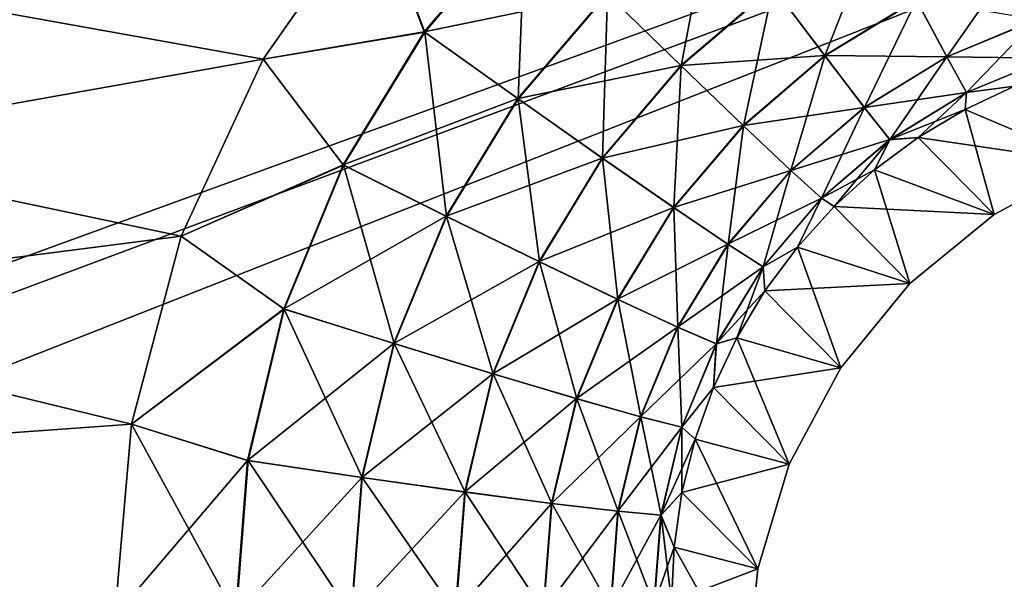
# Model space of a CAD drawing. Header units: metres. Extents: x -109 to 109, y -63 to 140.
# Tile 400 of 480: x 57.58 to 62.89, y 27.33 to 30.34. Entities that reach past the tile are written whole.
import ezdxf

# ---------------------------------------------------------------- set-up
doc = ezdxf.new("R2010")
doc.units = ezdxf.units.M
doc.layers.add('solid_502308_SW0001', color=7, linetype='CONTINUOUS')

msp = doc.modelspace()

# ---------------------------------------------------------------- linework, layer by layer
at = {"layer": 'solid_502308_SW0001'}
for points in [[(25.965277, 36.031166, -14.762904), (40.900002, 26.927425, -14.529041), (58.095352, 27.131264, -14.534278)], [(25.965277, 36.031166, -14.762904), (58.095352, 27.131264, -14.534278), (58.184044, 28.16522, -14.560839)], [(25.965277, 36.031166, -14.762904), (58.184044, 28.16522, -14.560839), (58.452641, 29.177874, -14.586852)], [(25.965277, 36.031166, -14.762904), (58.452641, 29.177874, -14.586852), (58.894405, 30.130213, -14.611317)], [(25.965277, 36.031166, -14.762904), (58.894405, 30.130213, -14.611317), (59.49482, 30.990065, -14.633405)], [(26.474442, 36.031166, 14.762904), (63.055092, 33.043591, 14.686157), (35.650013, 26.282286, 14.512468)], [(69.468643, 21.833605, 17.799309), (76.5, 35.943851, 18.161783), (-76.5, 35.943851, 18.161783)], [(67.435486, 21.949877, 17.802296), (69.468643, 21.833605, 17.799309), (-76.5, 35.943851, 18.161783)], [(40.900002, 21.949877, 17.802296), (67.435486, 21.949877, 17.802296), (-76.5, 35.943851, 18.161783)], [(10.498093, 29.799944, -18.003954), (10.402818, 31.42528, -18.045708), (76.5, 35.943851, -18.161783)], [(10.498093, 29.799944, -18.003954), (76.5, 35.943851, -18.161783), (36.203686, 21.274466, -17.784946)], [(38.53109, 21.780638, -17.797949), (36.203686, 21.274466, -17.784946), (76.5, 35.943851, -18.161783)], [(40.900002, 21.949877, -17.802296), (38.53109, 21.780638, -17.797949), (76.5, 35.943851, -18.161783)], [(67.435486, 21.949877, -17.802296), (40.900002, 21.949877, -17.802296), (76.5, 35.943851, -18.161783)], [(35.650013, 26.282286, 14.512468), (63.055092, 33.043591, 14.686157), (38.256649, 26.765697, 14.524887)], [(38.256649, 26.765697, 14.524887), (63.055092, 33.043591, 14.686157), (62.04488, 32.774639, 14.679249)], [(38.256649, 26.765697, 14.524887), (62.04488, 32.774639, 14.679249), (40.900002, 26.927425, 14.529041)], [(61.094479, 32.332664, 14.667894), (40.900002, 26.927425, 14.529041), (62.04488, 32.774639, 14.679249)], [(60.235943, 31.731922, 14.652462), (40.900002, 26.927425, 14.529041), (61.094479, 32.332664, 14.667894)], [(59.49482, 30.990065, 14.633405), (40.900002, 26.927425, 14.529041), (60.235943, 31.731922, 14.652462)], [(58.894405, 30.130213, 14.611317), (40.900002, 26.927425, 14.529041), (59.49482, 30.990065, 14.633405)], [(59.76408, 30.275921, 14.543111), (58.894405, 30.130213, 14.611317), (59.49482, 30.990065, 14.633405)], [(59.49482, 30.990065, -14.633405), (58.894405, 30.130213, -14.611317), (59.761478, 30.277786, -14.543874)], [(60.307758, 30.914455, 14.559514), (59.76408, 30.275921, 14.543111), (59.49482, 30.990065, 14.633405)], [(59.49482, 30.990065, -14.633405), (59.761478, 30.277786, -14.543874), (60.305481, 30.916704, -14.560287)], [(61.145737, 30.093624, 13.982568), (60.748444, 30.480743, 14.335697), (61.311218, 30.962591, 14.348075)], [(61.64151, 30.518101, 13.993472), (61.145737, 30.093624, 13.982568), (61.311218, 30.962591, 14.348075)], [(60.305481, 30.916704, -14.560287), (59.761478, 30.277786, -14.543874), (60.746334, 30.482811, -14.337149)], [(60.268154, 29.916649, 14.321206), (59.76408, 30.275921, 14.543111), (60.307758, 30.914455, 14.559514)], [(60.748444, 30.480743, 14.335697), (60.268154, 29.916649, 14.321206), (60.307758, 30.914455, 14.559514)], [(61.919861, 30.147823, 13.526755), (61.64151, 30.518101, 13.993472), (62.197693, 30.859606, 14.002245)], [(62.41267, 30.450418, 13.534529), (61.919861, 30.147823, 13.526755), (62.197693, 30.859606, 14.002245)], [(62.577202, 30.142365, 12.977356), (62.41267, 30.450418, 13.534529), (62.946747, 30.671999, 13.540221)], [(63.058712, 30.342142, 12.982489), (62.577202, 30.142365, 12.977356), (62.946747, 30.671999, 13.540221)], [(60.746334, 30.482811, -14.337149), (61.143894, 30.095411, -13.984628), (61.639977, 30.520153, -13.995539)], [(61.639977, 30.520153, -13.995539), (61.143894, 30.095411, -13.984628), (61.918621, 30.149458, -13.52933)], [(61.480553, 29.771698, 13.517094), (61.145737, 30.093624, 13.982568), (61.64151, 30.518101, 13.993472)], [(61.919861, 30.147823, 13.526755), (61.480553, 29.771698, 13.517094), (61.64151, 30.518101, 13.993472)], [(61.639977, 30.520153, -13.995539), (61.918621, 30.149458, -13.52933), (62.411716, 30.452225, -13.537108)], [(59.761478, 30.277786, -14.543874), (60.265739, 29.91836, -14.322648), (60.746334, 30.482811, -14.337149)], [(60.746334, 30.482811, -14.337149), (60.265739, 29.91836, -14.322648), (61.143894, 30.095411, -13.984628)], [(60.722595, 29.596642, 13.969801), (60.268154, 29.916649, 14.321206), (60.748444, 30.480743, 14.335697)], [(61.145737, 30.093624, 13.982568), (60.722595, 29.596642, 13.969801), (60.748444, 30.480743, 14.335697)], [(62.411716, 30.452225, -13.537108), (61.918621, 30.149458, -13.52933), (62.576523, 30.143625, -12.980319)], [(62.132893, 29.869551, 12.970348), (61.919861, 30.147823, 13.526755), (62.41267, 30.450418, 13.534529)], [(62.577202, 30.142365, 12.977356), (62.132893, 29.869551, 12.970348), (62.41267, 30.450418, 13.534529)], [(62.411716, 30.452225, -13.537108), (62.576523, 30.143625, -12.980319), (63.058247, 30.343494, -12.985454)], [(63.058247, 30.343494, -12.985454), (62.576523, 30.143625, -12.980319), (63.130711, 30.136658, -12.365473)], [(63.058712, 30.342142, 12.982489), (62.683384, 29.950247, 12.357497), (62.577202, 30.142365, 12.977356)], [(63.058712, 30.342142, 12.982489), (63.130966, 30.135954, 12.362268), (62.683384, 29.950247, 12.357497)], [(58.894405, 30.130213, -14.611317), (59.32428, 29.56164, -14.525477), (59.761478, 30.277786, -14.543874)], [(59.76408, 30.275921, 14.543111), (59.327145, 29.560205, 14.524725), (58.894405, 30.130213, 14.611317)], [(59.761478, 30.277786, -14.543874), (59.32428, 29.56164, -14.525477), (60.265739, 29.91836, -14.322648)], [(59.882111, 29.284296, 14.304962), (59.327145, 29.560205, 14.524725), (59.76408, 30.275921, 14.543111)], [(60.268154, 29.916649, 14.321206), (59.882111, 29.284296, 14.304962), (59.76408, 30.275921, 14.543111)], [(58.452641, 29.177874, 14.586852), (40.900002, 26.927425, 14.529041), (58.894405, 30.130213, 14.611317)], [(59.327145, 29.560205, 14.524725), (58.452641, 29.177874, 14.586852), (58.894405, 30.130213, 14.611317)], [(58.894405, 30.130213, -14.611317), (58.452641, 29.177874, -14.586852), (59.32428, 29.56164, -14.525477)], [(61.143894, 30.095411, -13.984628), (61.479065, 29.773117, -13.519663), (61.918621, 30.149458, -13.52933)], [(61.918621, 30.149458, -13.52933), (61.479065, 29.773117, -13.519663), (62.132011, 29.870687, -12.973308)], [(61.736805, 29.530428, 12.961637), (61.480553, 29.771698, 13.517094), (61.919861, 30.147823, 13.526755)], [(62.132893, 29.869551, 12.970348), (61.736805, 29.530428, 12.961637), (61.919861, 30.147823, 13.526755)], [(61.918621, 30.149458, -13.52933), (62.132011, 29.870687, -12.973308), (62.576523, 30.143625, -12.980319)], [(62.576523, 30.143625, -12.980319), (62.132011, 29.870687, -12.973308), (62.68301, 29.950901, -12.360702)], [(62.577202, 30.142365, 12.977356), (62.270378, 29.696651, 12.350983), (62.132893, 29.869551, 12.970348)], [(62.577202, 30.142365, 12.977356), (62.683384, 29.950247, 12.357497), (62.270378, 29.696651, 12.350983)], [(62.576523, 30.143625, -12.980319), (62.68301, 29.950901, -12.360702), (63.130711, 30.136658, -12.365473)], [(63.130711, 30.136658, -12.365473), (62.68301, 29.950901, -12.360702), (62.940491, 29.985458, -11.81444)], [(62.683384, 29.950247, 12.357497), (63.130966, 30.135954, 12.362268), (62.940491, 29.985458, 11.81444)], [(60.265739, 29.91836, -14.322648), (60.720486, 29.598116, -13.971853), (61.143894, 30.095411, -13.984628)], [(61.143894, 30.095411, -13.984628), (60.720486, 29.598116, -13.971853), (61.479065, 29.773117, -13.519663)], [(61.105568, 29.33127, 13.505779), (60.722595, 29.596642, 13.969801), (61.145737, 30.093624, 13.982568)], [(61.480553, 29.771698, 13.517094), (61.105568, 29.33127, 13.505779), (61.145737, 30.093624, 13.982568)], [(62.674881, 29.860115, 11.812887), (62.940491, 29.985458, 11.81444), (63.350632, 29.571884, 0.000003)], [(62.940491, 29.985458, -11.81444), (62.674881, 29.860115, -11.812887), (63.350632, 29.571884, 0.000003)], [(62.683384, 29.950247, 12.357497), (62.940491, 29.985458, 11.81444), (62.674881, 29.860115, 11.812887)], [(62.68301, 29.950901, -12.360702), (62.674881, 29.860115, -11.812887), (62.940491, 29.985458, -11.81444)], [(59.32428, 29.56164, -14.525477), (59.879452, 29.285608, -14.306394), (60.265739, 29.91836, -14.322648)], [(60.265739, 29.91836, -14.322648), (59.879452, 29.285608, -14.306394), (60.720486, 29.598116, -13.971853)], [(60.382431, 29.03944, 13.955487), (59.882111, 29.284296, 14.304962), (60.268154, 29.916649, 14.321206)], [(60.722595, 29.596642, 13.969801), (60.382431, 29.03944, 13.955487), (60.268154, 29.916649, 14.321206)], [(62.132011, 29.870687, -12.973308), (62.26989, 29.697237, -12.354185), (62.68301, 29.950901, -12.360702)], [(62.68301, 29.950901, -12.360702), (62.26989, 29.697237, -12.354185), (62.674881, 29.860115, -11.812887)], [(62.270378, 29.696651, 12.350983), (62.683384, 29.950247, 12.357497), (62.422787, 29.7092, 11.808667)], [(62.683384, 29.950247, 12.357497), (62.674881, 29.860115, 11.812887), (62.422787, 29.7092, 11.808667)], [(61.479065, 29.773117, -13.519663), (61.735741, 29.531412, -12.964592), (62.132011, 29.870687, -12.973308)], [(62.132011, 29.870687, -12.973308), (61.735741, 29.531412, -12.964592), (62.26989, 29.697237, -12.354185)], [(62.132893, 29.869551, 12.970348), (61.902176, 29.381411, 12.342885), (61.736805, 29.530428, 12.961637)], [(62.132893, 29.869551, 12.970348), (62.270378, 29.696651, 12.350983), (61.902176, 29.381411, 12.342885)], [(62.26989, 29.697237, -12.354185), (62.422787, 29.7092, -11.808667), (62.674881, 29.860115, -11.812887)], [(62.422787, 29.7092, 11.808667), (62.674881, 29.860115, 11.812887), (62.831875, 29.294643, 0)], [(62.674881, 29.860115, -11.812887), (62.422787, 29.7092, -11.808667), (63.350632, 29.571884, 0.000003)], [(62.674881, 29.860115, 11.812887), (63.350632, 29.571884, 0.000003), (62.831875, 29.294643, 0)], [(60.720486, 29.598116, -13.971853), (61.103867, 29.332438, -13.508342), (61.479065, 29.773117, -13.519663)], [(61.479065, 29.773117, -13.519663), (61.103867, 29.332438, -13.508342), (61.735741, 29.531412, -12.964592)], [(61.398678, 29.133286, 12.951434), (61.105568, 29.33127, 13.505779), (61.480553, 29.771698, 13.517094)], [(61.736805, 29.530428, 12.961637), (61.398678, 29.133286, 12.951434), (61.480553, 29.771698, 13.517094)], [(62.186836, 29.534271, 11.801829), (62.422787, 29.7092, 11.808667), (62.831875, 29.294643, 0)], [(62.422787, 29.7092, -11.808667), (62.186836, 29.534271, -11.801829), (62.831875, 29.294643, 0)], [(62.270378, 29.696651, 12.350983), (62.422787, 29.7092, 11.808667), (62.186836, 29.534271, 11.801829)], [(62.26989, 29.697237, -12.354185), (62.186836, 29.534271, -11.801829), (62.422787, 29.7092, -11.808667)], [(62.422787, 29.7092, -11.808667), (62.831875, 29.294643, 0), (63.350632, 29.571884, 0.000003)], [(61.735741, 29.531412, -12.964592), (61.901592, 29.381912, -12.346085), (62.26989, 29.697237, -12.354185)], [(62.26989, 29.697237, -12.354185), (61.901592, 29.381912, -12.346085), (62.186836, 29.534271, -11.801829)], [(61.902176, 29.381411, 12.342885), (62.270378, 29.696651, 12.350983), (61.969265, 29.337015, 11.792433)], [(62.270378, 29.696651, 12.350983), (62.186836, 29.534271, 11.801829), (61.969265, 29.337015, 11.792433)], [(59.879452, 29.285608, -14.306394), (60.380112, 29.040565, -13.95753), (60.720486, 29.598116, -13.971853)], [(60.720486, 29.598116, -13.971853), (60.380112, 29.040565, -13.95753), (61.103867, 29.332438, -13.508342)], [(60.804073, 28.837404, 13.493093), (60.382431, 29.03944, 13.955487), (60.722595, 29.596642, 13.969801)], [(61.105568, 29.33127, 13.505779), (60.804073, 28.837404, 13.493093), (60.722595, 29.596642, 13.969801)], [(58.452641, 29.177874, -14.586852), (59.004578, 28.786123, -14.505555), (59.32428, 29.56164, -14.525477)], [(59.327145, 29.560205, 14.524725), (59.007633, 28.785154, 14.504815), (58.452641, 29.177874, 14.586852)], [(59.32428, 29.56164, -14.525477), (59.004578, 28.786123, -14.505555), (59.879452, 29.285608, -14.306394)], [(59.599773, 28.59943, 14.287369), (59.007633, 28.785154, 14.504815), (59.327145, 29.560205, 14.524725)], [(59.882111, 29.284296, 14.304962), (59.599773, 28.59943, 14.287369), (59.327145, 29.560205, 14.524725)], [(61.103867, 29.332438, -13.508342), (61.397461, 29.13409, -12.954386), (61.735741, 29.531412, -12.964592)], [(61.735741, 29.531412, -12.964592), (61.397461, 29.13409, -12.954386), (61.901592, 29.381912, -12.346085)], [(61.736805, 29.530428, 12.961637), (61.587837, 29.012203, 12.333401), (61.398678, 29.133286, 12.951434)], [(61.736805, 29.530428, 12.961637), (61.902176, 29.381411, 12.342885), (61.587837, 29.012203, 12.333401)], [(61.901592, 29.381912, -12.346085), (61.969265, 29.337015, -11.792433), (62.186836, 29.534271, -11.801829)], [(61.969265, 29.337015, 11.792433), (62.186836, 29.534271, 11.801829), (62.377922, 28.922077, 0.000002)], [(62.186836, 29.534271, -11.801829), (61.969265, 29.337015, -11.792433), (62.831875, 29.294643, 0)], [(62.186836, 29.534271, 11.801829), (62.831875, 29.294643, 0), (62.377922, 28.922077, 0.000002)], [(60.380112, 29.040565, -13.95753), (60.802197, 28.838289, -13.495648), (61.103867, 29.332438, -13.508342)], [(61.103867, 29.332438, -13.508342), (60.802197, 28.838289, -13.495648), (61.397461, 29.13409, -12.954386)], [(61.126774, 28.687893, 12.939993), (60.804073, 28.837404, 13.493093), (61.105568, 29.33127, 13.505779)], [(61.398678, 29.133286, 12.951434), (61.126774, 28.687893, 12.939993), (61.105568, 29.33127, 13.505779)], [(61.397461, 29.13409, -12.954386), (61.587166, 29.012606, -12.336597), (61.901592, 29.381912, -12.346085)], [(61.901592, 29.381912, -12.346085), (61.587166, 29.012606, -12.336597), (61.771999, 29.119158, -11.780568)], [(61.587837, 29.012203, 12.333401), (61.902176, 29.381411, 12.342885), (61.771999, 29.119158, 11.780568)], [(61.901592, 29.381912, -12.346085), (61.771999, 29.119158, -11.780568), (61.969265, 29.337015, -11.792433)], [(61.902176, 29.381411, 12.342885), (61.969265, 29.337015, 11.792433), (61.771999, 29.119158, 11.780568)], [(61.771999, 29.119158, 11.780568), (61.969265, 29.337015, 11.792433), (62.377922, 28.922077, 0.000002)], [(61.969265, 29.337015, -11.792433), (61.771999, 29.119158, -11.780568), (62.377922, 28.922077, 0.000002)], [(61.969265, 29.337015, -11.792433), (62.377922, 28.922077, 0.000002), (62.831875, 29.294643, 0)], [(59.004578, 28.786123, -14.505555), (59.596935, 28.600309, -14.28879), (59.879452, 29.285608, -14.306394)], [(59.879452, 29.285608, -14.306394), (59.596935, 28.600309, -14.28879), (60.380112, 29.040565, -13.95753)], [(60.133606, 28.435879, 13.939983), (59.599773, 28.59943, 14.287369), (59.882111, 29.284296, 14.304962)], [(60.382431, 29.03944, 13.955487), (60.133606, 28.435879, 13.939983), (59.882111, 29.284296, 14.304962)], [(58.184044, 28.16522, 14.560839), (40.900002, 26.927425, 14.529041), (58.452641, 29.177874, 14.586852)], [(59.007633, 28.785154, 14.504815), (58.184044, 28.16522, 14.560839), (58.452641, 29.177874, 14.586852)], [(58.452641, 29.177874, -14.586852), (58.184044, 28.16522, -14.560839), (59.004578, 28.786123, -14.505555)], [(60.802197, 28.838289, -13.495648), (61.125435, 28.688496, -12.942939), (61.397461, 29.13409, -12.954386)], [(61.397461, 29.13409, -12.954386), (61.125435, 28.688496, -12.942939), (61.587166, 29.012606, -12.336597)], [(61.398678, 29.133286, 12.951434), (61.335033, 28.598091, 12.322762), (61.126774, 28.687893, 12.939993)], [(61.398678, 29.133286, 12.951434), (61.587837, 29.012203, 12.333401), (61.335033, 28.598091, 12.322762)], [(61.587166, 29.012606, -12.336597), (61.596848, 28.882572, -11.766331), (61.771999, 29.119158, -11.780568)], [(61.587837, 29.012203, 12.333401), (61.771999, 29.119158, 11.780568), (61.596848, 28.882572, 11.766331)], [(61.596848, 28.882572, 11.766331), (61.771999, 29.119158, 11.780568), (62.005356, 28.468124, 0)], [(61.771999, 29.119158, -11.780568), (61.596848, 28.882572, -11.766331), (62.377922, 28.922077, 0.000002)], [(61.771999, 29.119158, 11.780568), (62.377922, 28.922077, 0.000002), (62.005356, 28.468124, 0)], [(59.596935, 28.600309, -14.28879), (60.13113, 28.436626, -13.942016), (60.380112, 29.040565, -13.95753)], [(60.380112, 29.040565, -13.95753), (60.13113, 28.436626, -13.942016), (60.802197, 28.838289, -13.495648)], [(60.583488, 28.302361, 13.479348), (60.133606, 28.435879, 13.939983), (60.382431, 29.03944, 13.955487)], [(60.804073, 28.837404, 13.493093), (60.583488, 28.302361, 13.479348), (60.382431, 29.03944, 13.955487)], [(61.125435, 28.688496, -12.942939), (61.334293, 28.598383, -12.325957), (61.587166, 29.012606, -12.336597)], [(61.587166, 29.012606, -12.336597), (61.334293, 28.598383, -12.325957), (61.596848, 28.882572, -11.766331)], [(61.335033, 28.598091, 12.322762), (61.587837, 29.012203, 12.333401), (61.445587, 28.629459, 11.749802)], [(61.587837, 29.012203, 12.333401), (61.596848, 28.882572, 11.766331), (61.445587, 28.629459, 11.749802)], [(61.596848, 28.882572, -11.766331), (62.005356, 28.468124, 0), (62.377922, 28.922077, 0.000002)], [(61.334293, 28.598383, -12.325957), (61.445587, 28.629459, -11.749802), (61.596848, 28.882572, -11.766331)], [(61.445587, 28.629459, 11.749802), (61.596848, 28.882572, 11.766331), (62.005356, 28.468124, 0)], [(61.596848, 28.882572, -11.766331), (61.445587, 28.629459, -11.749802), (62.005356, 28.468124, 0)], [(60.13113, 28.436626, -13.942016), (60.58149, 28.302942, -13.481895), (60.802197, 28.838289, -13.495648)], [(60.802197, 28.838289, -13.495648), (60.58149, 28.302942, -13.481895), (61.125435, 28.688496, -12.942939)], [(60.927803, 28.20529, 12.927595), (60.583488, 28.302361, 13.479348), (60.804073, 28.837404, 13.493093)], [(61.126774, 28.687893, 12.939993), (60.927803, 28.20529, 12.927595), (60.804073, 28.837404, 13.493093)], [(58.184044, 28.16522, -14.560839), (58.80999, 27.969704, -14.484583), (59.004578, 28.786123, -14.505555)], [(59.007633, 28.785154, 14.504815), (58.813164, 27.969225, 14.483855), (58.184044, 28.16522, 14.560839)], [(59.004578, 28.786123, -14.505555), (58.80999, 27.969704, -14.484583), (59.596935, 28.600309, -14.28879)], [(59.427898, 27.878246, 14.268843), (58.813164, 27.969225, 14.483855), (59.007633, 28.785154, 14.504815)], [(59.599773, 28.59943, 14.287369), (59.427898, 27.878246, 14.268843), (59.007633, 28.785154, 14.504815)], [(60.58149, 28.302942, -13.481895), (60.926376, 28.205677, -12.930535), (61.125435, 28.688496, -12.942939)], [(61.125435, 28.688496, -12.942939), (60.926376, 28.205677, -12.930535), (61.334293, 28.598383, -12.325957)], [(61.126774, 28.687893, 12.939993), (61.150013, 28.149332, 12.311234), (60.927803, 28.20529, 12.927595)], [(61.126774, 28.687893, 12.939993), (61.335033, 28.598091, 12.322762), (61.150013, 28.149332, 12.311234)], [(58.80999, 27.969704, -14.484583), (59.424957, 27.878672, -14.270251), (59.596935, 28.600309, -14.28879)], [(59.596935, 28.600309, -14.28879), (59.424957, 27.878672, -14.270251), (60.13113, 28.436626, -13.942016)], [(59.982105, 27.800112, 13.923651), (59.427898, 27.878246, 14.268843), (59.599773, 28.59943, 14.287369)], [(60.133606, 28.435879, 13.939983), (59.982105, 27.800112, 13.923651), (59.599773, 28.59943, 14.287369)], [(60.926376, 28.205677, -12.930535), (61.149227, 28.149504, -12.314425), (61.334293, 28.598383, -12.325957)], [(61.334293, 28.598383, -12.325957), (61.149227, 28.149504, -12.314425), (61.319866, 28.362446, -11.731233)], [(61.150013, 28.149332, 12.311234), (61.335033, 28.598091, 12.322762), (61.319866, 28.362446, 11.731233)], [(61.319866, 28.362446, 11.731233), (61.445587, 28.629459, 11.749802), (61.728115, 27.949369, 0.000003)], [(61.445587, 28.629459, -11.749802), (61.319866, 28.362446, -11.731233), (62.005356, 28.468124, 0)], [(61.335033, 28.598091, 12.322762), (61.445587, 28.629459, 11.749802), (61.319866, 28.362446, 11.731233)], [(61.334293, 28.598383, -12.325957), (61.319866, 28.362446, -11.731233), (61.445587, 28.629459, -11.749802)], [(61.445587, 28.629459, 11.749802), (62.005356, 28.468124, 0), (61.728115, 27.949369, 0.000003)], [(59.424957, 27.878672, -14.270251), (59.979534, 27.800465, -13.925673), (60.13113, 28.436626, -13.942016)], [(60.13113, 28.436626, -13.942016), (59.979534, 27.800465, -13.925673), (60.58149, 28.302942, -13.481895)], [(60.449158, 27.738579, 13.464866), (59.982105, 27.800112, 13.923651), (60.133606, 28.435879, 13.939983)], [(60.583488, 28.302361, 13.479348), (60.449158, 27.738579, 13.464866), (60.133606, 28.435879, 13.939983)], [(61.319866, 28.362446, -11.731233), (61.728115, 27.949369, 0.000003), (62.005356, 28.468124, 0)], [(61.149227, 28.149504, -12.314425), (61.220936, 28.084076, -11.710785), (61.319866, 28.362446, -11.731233)], [(61.150013, 28.149332, 12.311234), (61.319866, 28.362446, 11.731233), (61.220936, 28.084076, 11.710785)], [(61.220936, 28.084076, 11.710785), (61.319866, 28.362446, 11.731233), (61.728115, 27.949369, 0.000003)], [(61.319866, 28.362446, -11.731233), (61.220936, 28.084076, -11.710785), (61.728115, 27.949369, 0.000003)], [(59.979534, 27.800465, -13.925673), (60.447079, 27.73884, -13.467404), (60.58149, 28.302942, -13.481895)], [(60.58149, 28.302942, -13.481895), (60.447079, 27.73884, -13.467404), (60.926376, 28.205677, -12.930535)], [(60.806614, 27.696602, 12.914528), (60.449158, 27.738579, 13.464866), (60.583488, 28.302361, 13.479348)], [(60.927803, 28.20529, 12.927595), (60.806614, 27.696602, 12.914528), (60.583488, 28.302361, 13.479348)], [(58.184044, 28.16522, 14.560839), (58.095352, 27.131264, 14.534278), (40.900002, 26.927425, 14.529041)], [(58.184044, 28.16522, 14.560839), (58.748325, 27.133696, 14.462392), (58.095352, 27.131264, 14.534278)], [(58.184044, 28.16522, -14.560839), (58.095352, 27.131264, -14.534278), (58.80999, 27.969704, -14.484583)], [(58.813164, 27.969225, 14.483855), (58.748325, 27.133696, 14.462392), (58.184044, 28.16522, 14.560839)], [(60.447079, 27.73884, -13.467404), (60.80513, 27.69676, -12.917462), (60.926376, 28.205677, -12.930535)], [(60.926376, 28.205677, -12.930535), (60.80513, 27.69676, -12.917462), (61.149227, 28.149504, -12.314425)], [(60.927803, 28.20529, 12.927595), (61.0373, 27.676199, 12.299081), (60.806614, 27.696602, 12.914528)], [(60.927803, 28.20529, 12.927595), (61.150013, 28.149332, 12.311234), (61.0373, 27.676199, 12.299081)], [(60.80513, 27.69676, -12.917462), (61.036484, 27.676245, -12.302268), (61.149227, 28.149504, -12.314425)], [(61.149227, 28.149504, -12.314425), (61.036484, 27.676245, -12.302268), (61.220936, 28.084076, -11.710785)], [(61.0373, 27.676199, 12.299081), (61.150013, 28.149332, 12.311234), (61.14978, 27.796944, 11.688598)], [(61.150013, 28.149332, 12.311234), (61.220936, 28.084076, 11.710785), (61.14978, 27.796944, 11.688598)], [(61.036484, 27.676245, -12.302268), (61.14978, 27.796944, -11.688598), (61.220936, 28.084076, -11.710785)], [(61.14978, 27.796944, 11.688598), (61.220936, 28.084076, 11.710785), (61.557671, 27.387335, 0)], [(61.220936, 28.084076, -11.710785), (61.14978, 27.796944, -11.688598), (61.728115, 27.949369, 0.000003)], [(61.220936, 28.084076, 11.710785), (61.728115, 27.949369, 0.000003), (61.557671, 27.387335, 0)], [(58.80999, 27.969704, -14.484583), (58.095352, 27.131264, -14.534278), (58.745113, 27.133675, -14.463106)], [(58.80999, 27.969704, -14.484583), (58.745113, 27.133675, -14.463106), (59.424957, 27.878672, -14.270251)], [(58.813164, 27.969225, 14.483855), (59.370586, 27.139713, 14.24987), (58.748325, 27.133696, 14.462392)], [(59.427898, 27.878246, 14.268843), (59.370586, 27.139713, 14.24987), (58.813164, 27.969225, 14.483855)], [(61.14978, 27.796944, -11.688598), (61.557671, 27.387335, 0), (61.728115, 27.949369, 0.000003)], [(59.424957, 27.878672, -14.270251), (58.745113, 27.133675, -14.463106), (59.367607, 27.139675, -14.251267)], [(59.424957, 27.878672, -14.270251), (59.367607, 27.139675, -14.251267), (59.979534, 27.800465, -13.925673)], [(59.427898, 27.878246, 14.268843), (59.931576, 27.149027, 13.906925), (59.370586, 27.139713, 14.24987)], [(59.982105, 27.800112, 13.923651), (59.931576, 27.149027, 13.906925), (59.427898, 27.878246, 14.268843)], [(59.979534, 27.800465, -13.925673), (59.367607, 27.139675, -14.251267), (59.928974, 27.148973, -13.908937)], [(59.979534, 27.800465, -13.925673), (59.928974, 27.148973, -13.908937), (60.447079, 27.73884, -13.467404)], [(59.982105, 27.800112, 13.923651), (60.404346, 27.161188, 13.450033), (59.931576, 27.149027, 13.906925)], [(60.449158, 27.738579, 13.464866), (60.404346, 27.161188, 13.450033), (59.982105, 27.800112, 13.923651)], [(61.036484, 27.676245, -12.302268), (61.107162, 27.503952, -11.664899), (61.14978, 27.796944, -11.688598)], [(61.0373, 27.676199, 12.299081), (61.14978, 27.796944, 11.688598), (61.107162, 27.503952, 11.664899)], [(61.107162, 27.503952, 11.664899), (61.14978, 27.796944, 11.688598), (61.557671, 27.387335, 0)], [(61.14978, 27.796944, -11.688598), (61.107162, 27.503952, -11.664899), (61.557671, 27.387335, 0)], [(60.447079, 27.73884, -13.467404), (59.928974, 27.148973, -13.908937), (60.402241, 27.161121, -13.452564)], [(60.447079, 27.73884, -13.467404), (60.402241, 27.161121, -13.452564), (60.80513, 27.69676, -12.917462)], [(60.449158, 27.738579, 13.464866), (60.766178, 27.175611, 12.901144), (60.404346, 27.161188, 13.450033)], [(60.806614, 27.696602, 12.914528), (60.766178, 27.175611, 12.901144), (60.449158, 27.738579, 13.464866)], [(60.80513, 27.69676, -12.917462), (60.402241, 27.161121, -13.452564), (60.764675, 27.175535, -12.904073)], [(60.80513, 27.69676, -12.917462), (60.764675, 27.175535, -12.904073), (61.036484, 27.676245, -12.302268)], [(60.806614, 27.696602, 12.914528), (60.999687, 27.191608, 12.286632), (60.766178, 27.175611, 12.901144)], [(60.806614, 27.696602, 12.914528), (61.0373, 27.676199, 12.299081), (60.999687, 27.191608, 12.286632)], [(61.036484, 27.676245, -12.302268), (60.764675, 27.175535, -12.904073), (60.998863, 27.191525, -12.289817)], [(61.036484, 27.676245, -12.302268), (60.998863, 27.191525, -12.289817), (61.107162, 27.503952, -11.664899)], [(61.0373, 27.676199, 12.299081), (61.093525, 27.208303, 11.639966), (60.999687, 27.191608, 12.286632)], [(61.0373, 27.676199, 12.299081), (61.107162, 27.503952, 11.664899), (61.093525, 27.208303, 11.639966)], [(60.998863, 27.191525, -12.289817), (61.093525, 27.208303, -11.639966), (61.107162, 27.503952, -11.664899)], [(61.107162, 27.503952, 11.664899), (61.5, 26.801828), (61.093525, 27.208303, 11.639966)], [(61.107162, 27.503952, -11.664899), (61.093525, 27.208303, -11.639966), (61.557671, 27.387335, 0)], [(61.107162, 27.503952, 11.664899), (61.557671, 27.387335, 0), (61.5, 26.801828)], [(61.093525, 27.208303, -11.639966), (61.5, 26.801828), (61.557671, 27.387335, 0)]]:
    msp.add_3dface(points, dxfattribs=at)

doc.saveas('drawing.dxf')
